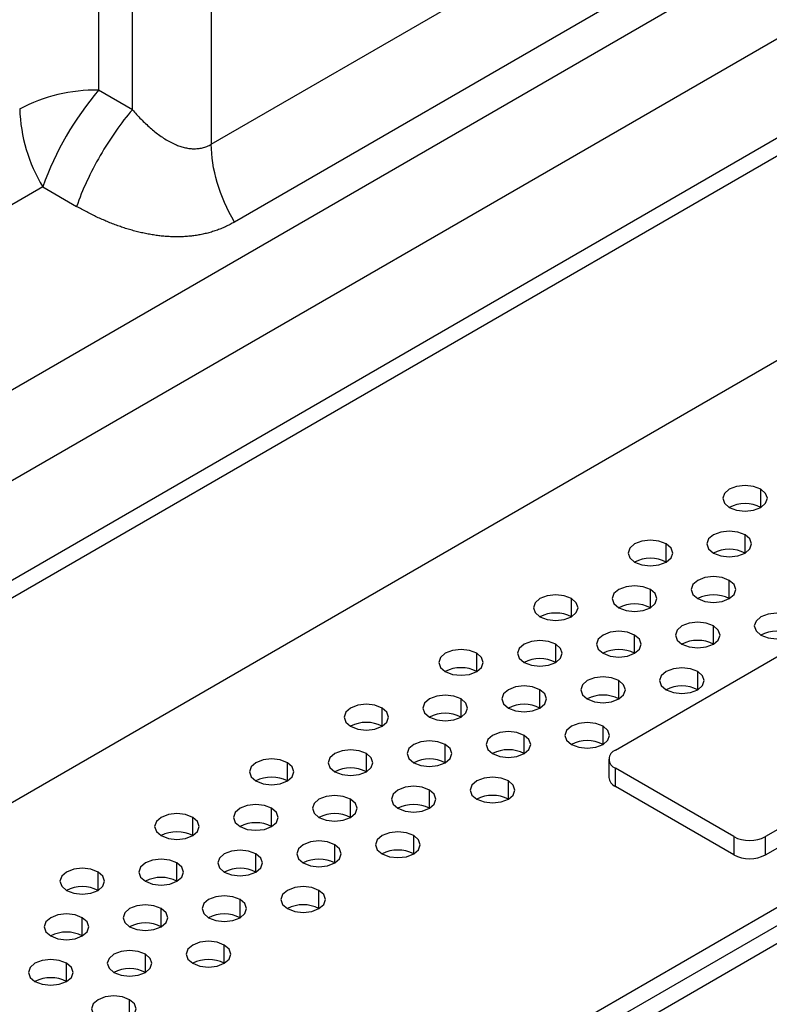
# Model space of a CAD drawing. Header units: millimetres. Extents: x 0 to 1118, y 0 to 864.
# Tile 387 of 397: x 1027.25 to 1030.61, y 719.97 to 724.38. Entities that reach past the tile are written whole.
import ezdxf

# ---------------------------------------------------------------- set-up
doc = ezdxf.new("R2010")
doc.units = ezdxf.units.MM

msp = doc.modelspace()

# ---------------------------------------------------------------- linework, layer by layer
at = {"color": 8, "linetype": 'Continuous', "lineweight": 25}
for p, q in [((1027.6081, 741.6926), (1027.6081, 724.0623)), ((1027.7596, 723.9748), (1027.7596, 741.6178)), ((1028.1132, 741.4446), (1028.1132, 723.8202)), ((1004.3526, 709.5204), (1038.3406, 729.1412)), ((1007.2518, 706.8965), (1037.2544, 724.2166)), ((1027.3581, 723.6293), (1004.3526, 710.3485)), ((1030.5757, 722.194), (1030.5757, 722.2756)), ((1030.505, 721.9899), (1030.505, 722.0715)), ((1030.1515, 721.949), (1030.1515, 722.0307)), ((1030.4343, 721.7858), (1030.4343, 721.8674)), ((1030.0808, 721.7449), (1030.0808, 721.8266)), ((1029.7272, 721.7041), (1029.7272, 721.7858)), ((1030.3636, 721.5817), (1030.3636, 721.6633)), ((1030.0101, 721.5408), (1030.0101, 721.6225)), ((1029.6565, 721.5), (1029.6565, 721.5817)), ((1029.3029, 721.4592), (1029.3029, 721.5408)), ((1030.2929, 721.3776), (1030.2929, 721.4592)), ((1029.9393, 721.3367), (1029.9393, 721.4184)), ((1029.2322, 721.2551), (1029.2322, 721.3367)), ((1029.5858, 721.2959), (1029.5858, 721.3776)), ((1028.8787, 721.2143), (1028.8787, 721.2959)), ((1029.8686, 721.1326), (1029.8686, 721.2143)), ((1029.5151, 721.0918), (1029.5151, 721.1735)), ((1029.1615, 721.051), (1029.1615, 721.1326)), ((1028.808, 721.0102), (1028.808, 721.0918)), ((1028.4544, 720.9694), (1028.4544, 721.051)), ((1029.4444, 720.8877), (1029.4444, 720.9694)), ((1029.0908, 720.8469), (1029.0908, 720.9285)), ((1028.7373, 720.8061), (1028.7373, 720.8877)), ((1028.3837, 720.7653), (1028.3837, 720.8469)), ((1028.0302, 720.7244), (1028.0302, 720.8061)), ((1029.0201, 720.6428), (1029.0201, 720.7244)), ((1028.6665, 720.602), (1028.6665, 720.6836)), ((1028.313, 720.5612), (1028.313, 720.6428)), ((1027.9594, 720.5203), (1027.9594, 720.602)), ((1027.6059, 720.4795), (1027.6059, 720.5612)), ((1028.5958, 720.3979), (1028.5958, 720.4795)), ((1028.2423, 720.3571), (1028.2423, 720.4387)), ((1027.8887, 720.3162), (1027.8887, 720.3979)), ((1027.5352, 720.2754), (1027.5352, 720.3571)), ((1028.1716, 720.1529), (1028.1716, 720.2346)), ((1027.818, 720.1121), (1027.818, 720.1938)), ((1027.4645, 720.0713), (1027.4645, 720.1529)), ((1027.7473, 719.908), (1027.7473, 719.9897))]:
    msp.add_line(p, q, dxfattribs=at)
at = {"color": 7, "linetype": 'Continuous', "lineweight": 25}
for p, q in [((1038.4441, 728.7927), (1004.3723, 709.1235)), ((1004.8272, 708.9422), (1034.8502, 726.2741)), ((1034.9209, 726.2333), (1004.8979, 708.9014)), ((1015.1256, 713.8912), (1035.133, 725.4412)), ((1028.1132, 723.8202), (1030.5069, 725.202)), ((1030.6104, 724.8536), (1028.2167, 723.4717)), ((1007.2518, 706.8157), (1037.5018, 724.2787)), ((1037.5726, 724.2379), (1007.2518, 706.734)), ((1027.7596, 723.9748), (1027.6081, 724.0623)), ((1027.3581, 723.6293), (1027.5096, 723.5418)), ((1029.9245, 721.1078), (1032.5408, 722.6181)), ((1033.2125, 722.2303), (1030.5962, 720.72)), ((1030.5962, 720.6383), (1033.2125, 722.1487)), ((1029.8952, 721.0669), (1029.8952, 720.9853)), ((1030.4548, 720.72), (1029.9245, 721.0261)), ((1029.9245, 720.9445), (1029.9245, 721.0261)), ((1030.4548, 720.6383), (1029.9245, 720.9445)), ((1030.4548, 720.72), (1030.4548, 720.6383)), ((1030.5962, 720.6383), (1030.5962, 720.72))]:
    msp.add_line(p, q, dxfattribs=at)
at = {"color": 7, "linetype": 'Continuous', "lineweight": 25, "flags": 128}
for points in [[(1030.5757, 722.2756), (1030.5433, 722.2881), (1030.505, 722.2925), (1030.4668, 722.2881), (1030.4343, 722.2756), (1030.4126, 722.2569), (1030.405, 722.2348), (1030.4126, 722.2127), (1030.4343, 722.194)], [(1030.4343, 722.194), (1030.4668, 722.1815), (1030.505, 722.1771), (1030.5433, 722.1815), (1030.5757, 722.194), (1030.5974, 722.2127), (1030.605, 722.2348), (1030.5974, 722.2569), (1030.5757, 722.2756)], [(1030.505, 722.0715), (1030.4726, 722.084), (1030.4343, 722.0884), (1030.396, 722.084), (1030.3636, 722.0715), (1030.3419, 722.0528), (1030.3343, 722.0307), (1030.3419, 722.0086), (1030.3636, 721.9899)], [(1030.1515, 722.0307), (1030.119, 722.0432), (1030.0808, 722.0476), (1030.0425, 722.0432), (1030.0101, 722.0307), (1029.9884, 722.012), (1029.9808, 721.9899), (1029.9884, 721.9678), (1030.0101, 721.949)], [(1030.3636, 721.9899), (1030.396, 721.9774), (1030.4343, 721.973), (1030.4726, 721.9774), (1030.505, 721.9899), (1030.5267, 722.0086), (1030.5343, 722.0307), (1030.5267, 722.0528), (1030.505, 722.0715)], [(1030.0101, 721.949), (1030.0425, 721.9365), (1030.0808, 721.9321), (1030.119, 721.9365), (1030.1515, 721.949), (1030.1732, 721.9678), (1030.1808, 721.9899), (1030.1732, 722.012), (1030.1515, 722.0307)], [(1030.4343, 721.8674), (1030.4019, 721.8799), (1030.3636, 721.8843), (1030.3253, 721.8799), (1030.2929, 721.8674), (1030.2712, 721.8487), (1030.2636, 721.8266), (1030.2712, 721.8045), (1030.2929, 721.7858)], [(1030.2929, 721.7858), (1030.3253, 721.7733), (1030.3636, 721.7689), (1030.4019, 721.7733), (1030.4343, 721.7858), (1030.456, 721.8045), (1030.4636, 721.8266), (1030.456, 721.8487), (1030.4343, 721.8674)], [(1030.0808, 721.8266), (1030.0483, 721.8391), (1030.0101, 721.8435), (1029.9718, 721.8391), (1029.9393, 721.8266), (1029.9177, 721.8079), (1029.9101, 721.7858), (1029.9177, 721.7637), (1029.9393, 721.7449)], [(1029.9393, 721.7449), (1029.9718, 721.7324), (1030.0101, 721.728), (1030.0483, 721.7324), (1030.0808, 721.7449), (1030.1024, 721.7637), (1030.1101, 721.7858), (1030.1024, 721.8079), (1030.0808, 721.8266)], [(1029.7272, 721.7858), (1029.6948, 721.7983), (1029.6565, 721.8027), (1029.6182, 721.7983), (1029.5858, 721.7858), (1029.5641, 721.767), (1029.5565, 721.7449), (1029.5641, 721.7229), (1029.5858, 721.7041)], [(1029.5858, 721.7041), (1029.6182, 721.6916), (1029.6565, 721.6872), (1029.6948, 721.6916), (1029.7272, 721.7041), (1029.7489, 721.7229), (1029.7565, 721.7449), (1029.7489, 721.767), (1029.7272, 721.7858)], [(1030.7172, 721.7041), (1030.6847, 721.7166), (1030.6464, 721.721), (1030.6082, 721.7166), (1030.5757, 721.7041), (1030.5541, 721.6854), (1030.5464, 721.6633), (1030.5541, 721.6412), (1030.5757, 721.6225)], [(1030.5757, 721.6225), (1030.6082, 721.61), (1030.6464, 721.6056), (1030.6847, 721.61), (1030.7172, 721.6225), (1030.7388, 721.6412), (1030.7464, 721.6633), (1030.7388, 721.6854), (1030.7172, 721.7041)], [(1030.3636, 721.6633), (1030.3312, 721.6758), (1030.2929, 721.6802), (1030.2546, 721.6758), (1030.2222, 721.6633), (1030.2005, 721.6446), (1030.1929, 721.6225), (1030.2005, 721.6004), (1030.2222, 721.5817)], [(1030.2222, 721.5817), (1030.2546, 721.5691), (1030.2929, 721.5648), (1030.3312, 721.5691), (1030.3636, 721.5817), (1030.3853, 721.6004), (1030.3929, 721.6225), (1030.3853, 721.6446), (1030.3636, 721.6633)], [(1030.0101, 721.6225), (1029.9776, 721.635), (1029.9393, 721.6394), (1029.9011, 721.635), (1029.8686, 721.6225), (1029.847, 721.6038), (1029.8393, 721.5817), (1029.847, 721.5596), (1029.8686, 721.5408)], [(1029.8686, 721.5408), (1029.9011, 721.5283), (1029.9393, 721.5239), (1029.9776, 721.5283), (1030.0101, 721.5408), (1030.0317, 721.5596), (1030.0393, 721.5817), (1030.0317, 721.6038), (1030.0101, 721.6225)], [(1029.3029, 721.5408), (1029.2705, 721.5534), (1029.2322, 721.5578), (1029.194, 721.5534), (1029.1615, 721.5408), (1029.1398, 721.5221), (1029.1322, 721.5), (1029.1398, 721.4779), (1029.1615, 721.4592)], [(1029.6565, 721.5817), (1029.6241, 721.5942), (1029.5858, 721.5986), (1029.5475, 721.5942), (1029.5151, 721.5817), (1029.4934, 721.5629), (1029.4858, 721.5408), (1029.4934, 721.5188), (1029.5151, 721.5)], [(1029.5151, 721.5), (1029.5475, 721.4875), (1029.5858, 721.4831), (1029.6241, 721.4875), (1029.6565, 721.5), (1029.6782, 721.5188), (1029.6858, 721.5408), (1029.6782, 721.5629), (1029.6565, 721.5817)], [(1029.1615, 721.4592), (1029.194, 721.4467), (1029.2322, 721.4423), (1029.2705, 721.4467), (1029.3029, 721.4592), (1029.3246, 721.4779), (1029.3322, 721.5), (1029.3246, 721.5221), (1029.3029, 721.5408)], [(1030.2929, 721.4592), (1030.2605, 721.4717), (1030.2222, 721.4761), (1030.1839, 721.4717), (1030.1515, 721.4592), (1030.1298, 721.4405), (1030.1222, 721.4184), (1030.1298, 721.3963), (1030.1515, 721.3776)], [(1029.9393, 721.4184), (1029.9069, 721.4309), (1029.8686, 721.4353), (1029.8304, 721.4309), (1029.7979, 721.4184), (1029.7762, 721.3997), (1029.7686, 721.3776), (1029.7762, 721.3555), (1029.7979, 721.3367)], [(1030.1515, 721.3776), (1030.1839, 721.365), (1030.2222, 721.3607), (1030.2605, 721.365), (1030.2929, 721.3776), (1030.3146, 721.3963), (1030.3222, 721.4184), (1030.3146, 721.4405), (1030.2929, 721.4592)], [(1029.5858, 721.3776), (1029.5533, 721.3901), (1029.5151, 721.3945), (1029.4768, 721.3901), (1029.4444, 721.3776), (1029.4227, 721.3588), (1029.4151, 721.3367), (1029.4227, 721.3146), (1029.4444, 721.2959)], [(1029.7979, 721.3367), (1029.8304, 721.3242), (1029.8686, 721.3198), (1029.9069, 721.3242), (1029.9393, 721.3367), (1029.961, 721.3555), (1029.9686, 721.3776), (1029.961, 721.3997), (1029.9393, 721.4184)], [(1029.2322, 721.3367), (1029.1998, 721.3493), (1029.1615, 721.3536), (1029.1233, 721.3493), (1029.0908, 721.3367), (1029.0691, 721.318), (1029.0615, 721.2959), (1029.0691, 721.2738), (1029.0908, 721.2551)], [(1029.0908, 721.2551), (1029.1233, 721.2426), (1029.1615, 721.2382), (1029.1998, 721.2426), (1029.2322, 721.2551), (1029.2539, 721.2738), (1029.2615, 721.2959), (1029.2539, 721.318), (1029.2322, 721.3367)], [(1029.4444, 721.2959), (1029.4768, 721.2834), (1029.5151, 721.279), (1029.5533, 721.2834), (1029.5858, 721.2959), (1029.6075, 721.3146), (1029.6151, 721.3367), (1029.6075, 721.3588), (1029.5858, 721.3776)], [(1028.8787, 721.2959), (1028.8462, 721.3084), (1028.808, 721.3128), (1028.7697, 721.3084), (1028.7373, 721.2959), (1028.7156, 721.2772), (1028.708, 721.2551), (1028.7156, 721.233), (1028.7373, 721.2143)], [(1028.7373, 721.2143), (1028.7697, 721.2018), (1028.808, 721.1974), (1028.8462, 721.2018), (1028.8787, 721.2143), (1028.9004, 721.233), (1028.908, 721.2551), (1028.9004, 721.2772), (1028.8787, 721.2959)], [(1029.8686, 721.2143), (1029.8362, 721.2268), (1029.7979, 721.2312), (1029.7597, 721.2268), (1029.7272, 721.2143), (1029.7055, 721.1956), (1029.6979, 721.1735), (1029.7055, 721.1514), (1029.7272, 721.1326)], [(1029.7272, 721.1326), (1029.7597, 721.1201), (1029.7979, 721.1157), (1029.8362, 721.1201), (1029.8686, 721.1326), (1029.8903, 721.1514), (1029.8979, 721.1735), (1029.8903, 721.1956), (1029.8686, 721.2143)], [(1029.5151, 721.1735), (1029.4826, 721.186), (1029.4444, 721.1904), (1029.4061, 721.186), (1029.3737, 721.1735), (1029.352, 721.1547), (1029.3444, 721.1326), (1029.352, 721.1105), (1029.3737, 721.0918)], [(1029.3737, 721.0918), (1029.4061, 721.0793), (1029.4444, 721.0749), (1029.4826, 721.0793), (1029.5151, 721.0918), (1029.5368, 721.1105), (1029.5444, 721.1326), (1029.5368, 721.1547), (1029.5151, 721.1735)], [(1029.1615, 721.1326), (1029.1291, 721.1452), (1029.0908, 721.1495), (1029.0525, 721.1452), (1029.0201, 721.1326), (1028.9984, 721.1139), (1028.9908, 721.0918), (1028.9984, 721.0697), (1029.0201, 721.051)], [(1029.0201, 721.051), (1029.0525, 721.0385), (1029.0908, 721.0341), (1029.1291, 721.0385), (1029.1615, 721.051), (1029.1832, 721.0697), (1029.1908, 721.0918), (1029.1832, 721.1139), (1029.1615, 721.1326)], [(1028.808, 721.0918), (1028.7755, 721.1043), (1028.7373, 721.1087), (1028.699, 721.1043), (1028.6665, 721.0918), (1028.6449, 721.0731), (1028.6373, 721.051), (1028.6449, 721.0289), (1028.6665, 721.0102)], [(1028.6665, 721.0102), (1028.699, 720.9977), (1028.7373, 720.9933), (1028.7755, 720.9977), (1028.808, 721.0102), (1028.8296, 721.0289), (1028.8373, 721.051), (1028.8296, 721.0731), (1028.808, 721.0918)], [(1028.4544, 721.051), (1028.422, 721.0635), (1028.3837, 721.0679), (1028.3454, 721.0635), (1028.313, 721.051), (1028.2913, 721.0323), (1028.2837, 721.0102), (1028.2913, 720.9881), (1028.313, 720.9694)], [(1028.313, 720.9694), (1028.3454, 720.9568), (1028.3837, 720.9524), (1028.422, 720.9568), (1028.4544, 720.9694), (1028.4761, 720.9881), (1028.4837, 721.0102), (1028.4761, 721.0323), (1028.4544, 721.051)], [(1029.4444, 720.9694), (1029.4119, 720.9819), (1029.3737, 720.9863), (1029.3354, 720.9819), (1029.3029, 720.9694), (1029.2813, 720.9506), (1029.2737, 720.9285), (1029.2813, 720.9064), (1029.3029, 720.8877)], [(1029.0908, 720.9285), (1029.0584, 720.9411), (1029.0201, 720.9454), (1028.9818, 720.9411), (1028.9494, 720.9285), (1028.9277, 720.9098), (1028.9201, 720.8877), (1028.9277, 720.8656), (1028.9494, 720.8469)], [(1029.3029, 720.8877), (1029.3354, 720.8752), (1029.3737, 720.8708), (1029.4119, 720.8752), (1029.4444, 720.8877), (1029.466, 720.9064), (1029.4737, 720.9285), (1029.466, 720.9506), (1029.4444, 720.9694)], [(1028.7373, 720.8877), (1028.7048, 720.9002), (1028.6665, 720.9046), (1028.6283, 720.9002), (1028.5958, 720.8877), (1028.5742, 720.869), (1028.5665, 720.8469), (1028.5742, 720.8248), (1028.5958, 720.8061)], [(1028.9494, 720.8469), (1028.9818, 720.8344), (1029.0201, 720.83), (1029.0584, 720.8344), (1029.0908, 720.8469), (1029.1125, 720.8656), (1029.1201, 720.8877), (1029.1125, 720.9098), (1029.0908, 720.9285)], [(1028.3837, 720.8469), (1028.3513, 720.8594), (1028.313, 720.8638), (1028.2747, 720.8594), (1028.2423, 720.8469), (1028.2206, 720.8282), (1028.213, 720.8061), (1028.2206, 720.784), (1028.2423, 720.7653)], [(1028.5958, 720.8061), (1028.6283, 720.7936), (1028.6665, 720.7892), (1028.7048, 720.7936), (1028.7373, 720.8061), (1028.7589, 720.8248), (1028.7665, 720.8469), (1028.7589, 720.869), (1028.7373, 720.8877)], [(1028.0302, 720.8061), (1027.9977, 720.8186), (1027.9594, 720.823), (1027.9212, 720.8186), (1027.8887, 720.8061), (1027.8671, 720.7873), (1027.8594, 720.7653), (1027.8671, 720.7432), (1027.8887, 720.7244)], [(1028.2423, 720.7653), (1028.2747, 720.7527), (1028.313, 720.7483), (1028.3513, 720.7527), (1028.3837, 720.7653), (1028.4054, 720.784), (1028.413, 720.8061), (1028.4054, 720.8282), (1028.3837, 720.8469)], [(1027.8887, 720.7244), (1027.9212, 720.7119), (1027.9594, 720.7075), (1027.9977, 720.7119), (1028.0302, 720.7244), (1028.0518, 720.7432), (1028.0594, 720.7653), (1028.0518, 720.7873), (1028.0302, 720.8061)], [(1029.0201, 720.7244), (1028.9877, 720.7369), (1028.9494, 720.7413), (1028.9111, 720.7369), (1028.8787, 720.7244), (1028.857, 720.7057), (1028.8494, 720.6836), (1028.857, 720.6615), (1028.8787, 720.6428)], [(1028.8787, 720.6428), (1028.9111, 720.6303), (1028.9494, 720.6259), (1028.9877, 720.6303), (1029.0201, 720.6428), (1029.0418, 720.6615), (1029.0494, 720.6836), (1029.0418, 720.7057), (1029.0201, 720.7244)], [(1028.6665, 720.6836), (1028.6341, 720.6961), (1028.5958, 720.7005), (1028.5576, 720.6961), (1028.5251, 720.6836), (1028.5035, 720.6649), (1028.4958, 720.6428), (1028.5035, 720.6207), (1028.5251, 720.602)], [(1028.5251, 720.602), (1028.5576, 720.5895), (1028.5958, 720.5851), (1028.6341, 720.5895), (1028.6665, 720.602), (1028.6882, 720.6207), (1028.6958, 720.6428), (1028.6882, 720.6649), (1028.6665, 720.6836)], [(1028.313, 720.6428), (1028.2806, 720.6553), (1028.2423, 720.6597), (1028.204, 720.6553), (1028.1716, 720.6428), (1028.1499, 720.6241), (1028.1423, 720.602), (1028.1499, 720.5799), (1028.1716, 720.5612)], [(1028.1716, 720.5612), (1028.204, 720.5486), (1028.2423, 720.5442), (1028.2806, 720.5486), (1028.313, 720.5612), (1028.3347, 720.5799), (1028.3423, 720.602), (1028.3347, 720.6241), (1028.313, 720.6428)], [(1027.9594, 720.602), (1027.927, 720.6145), (1027.8887, 720.6189), (1027.8505, 720.6145), (1027.818, 720.602), (1027.7963, 720.5832), (1027.7887, 720.5612), (1027.7963, 720.5391), (1027.818, 720.5203)], [(1027.818, 720.5203), (1027.8505, 720.5078), (1027.8887, 720.5034), (1027.927, 720.5078), (1027.9594, 720.5203), (1027.9811, 720.5391), (1027.9887, 720.5612), (1027.9811, 720.5832), (1027.9594, 720.602)], [(1027.6059, 720.5612), (1027.5734, 720.5737), (1027.5352, 720.5781), (1027.4969, 720.5737), (1027.4645, 720.5612), (1027.4428, 720.5424), (1027.4352, 720.5203), (1027.4428, 720.4982), (1027.4645, 720.4795)], [(1027.4645, 720.4795), (1027.4969, 720.467), (1027.5352, 720.4626), (1027.5734, 720.467), (1027.6059, 720.4795), (1027.6276, 720.4982), (1027.6352, 720.5203), (1027.6276, 720.5424), (1027.6059, 720.5612)], [(1028.2423, 720.4387), (1028.2098, 720.4512), (1028.1716, 720.4556), (1028.1333, 720.4512), (1028.1009, 720.4387), (1028.0792, 720.42), (1028.0716, 720.3979), (1028.0792, 720.3758), (1028.1009, 720.3571)], [(1028.5958, 720.4795), (1028.5634, 720.492), (1028.5251, 720.4964), (1028.4869, 720.492), (1028.4544, 720.4795), (1028.4327, 720.4608), (1028.4251, 720.4387), (1028.4327, 720.4166), (1028.4544, 720.3979)], [(1028.4544, 720.3979), (1028.4869, 720.3854), (1028.5251, 720.381), (1028.5634, 720.3854), (1028.5958, 720.3979), (1028.6175, 720.4166), (1028.6251, 720.4387), (1028.6175, 720.4608), (1028.5958, 720.4795)], [(1027.8887, 720.3979), (1027.8563, 720.4104), (1027.818, 720.4148), (1027.7798, 720.4104), (1027.7473, 720.3979), (1027.7256, 720.3791), (1027.718, 720.3571), (1027.7256, 720.335), (1027.7473, 720.3162)], [(1028.1009, 720.3571), (1028.1333, 720.3445), (1028.1716, 720.3401), (1028.2098, 720.3445), (1028.2423, 720.3571), (1028.264, 720.3758), (1028.2716, 720.3979), (1028.264, 720.42), (1028.2423, 720.4387)], [(1027.5352, 720.3571), (1027.5027, 720.3696), (1027.4645, 720.374), (1027.4262, 720.3696), (1027.3938, 720.3571), (1027.3721, 720.3383), (1027.3645, 720.3162), (1027.3721, 720.2941), (1027.3938, 720.2754)], [(1027.7473, 720.3162), (1027.7798, 720.3037), (1027.818, 720.2993), (1027.8563, 720.3037), (1027.8887, 720.3162), (1027.9104, 720.335), (1027.918, 720.3571), (1027.9104, 720.3791), (1027.8887, 720.3979)], [(1027.3938, 720.2754), (1027.4262, 720.2629), (1027.4645, 720.2585), (1027.5027, 720.2629), (1027.5352, 720.2754), (1027.5569, 720.2941), (1027.5645, 720.3162), (1027.5569, 720.3383), (1027.5352, 720.3571)], [(1028.1716, 720.2346), (1028.1391, 720.2471), (1028.1009, 720.2515), (1028.0626, 720.2471), (1028.0302, 720.2346), (1028.0085, 720.2159), (1028.0009, 720.1938), (1028.0085, 720.1717), (1028.0302, 720.1529)], [(1028.0302, 720.1529), (1028.0626, 720.1404), (1028.1009, 720.136), (1028.1391, 720.1404), (1028.1716, 720.1529), (1028.1933, 720.1717), (1028.2009, 720.1938), (1028.1933, 720.2159), (1028.1716, 720.2346)], [(1027.818, 720.1938), (1027.7856, 720.2063), (1027.7473, 720.2107), (1027.709, 720.2063), (1027.6766, 720.1938), (1027.6549, 720.175), (1027.6473, 720.1529), (1027.6549, 720.1309), (1027.6766, 720.1121)], [(1027.6766, 720.1121), (1027.709, 720.0996), (1027.7473, 720.0952), (1027.7856, 720.0996), (1027.818, 720.1121), (1027.8397, 720.1309), (1027.8473, 720.1529), (1027.8397, 720.175), (1027.818, 720.1938)], [(1027.4645, 720.1529), (1027.432, 720.1655), (1027.3938, 720.1699), (1027.3555, 720.1655), (1027.323, 720.1529), (1027.3014, 720.1342), (1027.2938, 720.1121), (1027.3014, 720.09), (1027.323, 720.0713)], [(1027.323, 720.0713), (1027.3555, 720.0588), (1027.3938, 720.0544), (1027.432, 720.0588), (1027.4645, 720.0713), (1027.4861, 720.09), (1027.4938, 720.1121), (1027.4861, 720.1342), (1027.4645, 720.1529)], [(1027.7473, 719.9897), (1027.7149, 720.0022), (1027.6766, 720.0066), (1027.6383, 720.0022), (1027.6059, 719.9897), (1027.5842, 719.9709), (1027.5766, 719.9488), (1027.5842, 719.9268), (1027.6059, 719.908)], [(1027.6059, 719.908), (1027.6383, 719.8955), (1027.6766, 719.8911), (1027.7149, 719.8955), (1027.7473, 719.908), (1027.769, 719.9268), (1027.7766, 719.9488), (1027.769, 719.9709), (1027.7473, 719.9897)]]:
    msp.add_lwpolyline(points, dxfattribs=at)
at = {"color": 7, "linetype": 'Continuous', "lineweight": 25}
for centre, radius, start, end in [((1027.5937, 723.341), 0.7215, 88.8559, 118.0402), ((1028.6725, 723.1591), 1.3959, 139.6831, 160.3169), ((1027.9756, 724.0024), 0.7214, 181.9565, 211.1437), ((1030.505, 722.0575), 0.1537, 62.61, 117.3846), ((1030.4343, 721.8534), 0.1537, 62.61, 117.3846), ((1030.0808, 721.8126), 0.1537, 62.61, 117.3846), ((1030.3636, 721.6493), 0.1537, 62.61, 117.3846), ((1030.0101, 721.6085), 0.1537, 62.61, 117.3846), ((1029.6565, 721.5676), 0.1537, 62.61, 117.3846), ((1030.6464, 721.486), 0.1537, 62.61, 117.3846), ((1029.9393, 721.4044), 0.1537, 62.61, 117.3846), ((1030.2929, 721.4452), 0.1537, 62.61, 117.3846), ((1029.5858, 721.3635), 0.1537, 62.61, 117.3846), ((1029.2322, 721.3227), 0.1537, 62.61, 117.3846), ((1030.2222, 721.2411), 0.1537, 62.61, 117.3846), ((1029.8686, 721.2003), 0.1537, 62.61, 117.3846), ((1029.5151, 721.1594), 0.1537, 62.61, 117.3846), ((1029.1615, 721.1186), 0.1537, 62.61, 117.3846), ((1028.808, 721.0778), 0.1537, 62.61, 117.3846), ((1029.7979, 720.9962), 0.1537, 62.61, 117.3846), ((1029.4444, 720.9553), 0.1537, 62.61, 117.3846), ((1029.94, 721.0669), 0.0437, 110.7834, 249.2166), ((1028.7373, 720.8737), 0.1537, 62.61, 117.3846), ((1029.0908, 720.9145), 0.1537, 62.61, 117.3846), ((1028.3837, 720.8329), 0.1537, 62.61, 117.3846), ((1029.9452, 720.9903), 0.0503, 185.6948, 245.6253), ((1029.3737, 720.7512), 0.1537, 62.61, 117.3846), ((1029.0201, 720.7104), 0.1537, 62.61, 117.3846), ((1028.6665, 720.6696), 0.1537, 62.61, 117.3846), ((1028.313, 720.6288), 0.1537, 62.61, 117.3846), ((1027.9594, 720.5879), 0.1537, 62.61, 117.3846), ((1030.5255, 720.8564), 0.1537, 242.6097, 297.3903), ((1028.9494, 720.5063), 0.1537, 62.61, 117.3846), ((1030.5255, 720.7748), 0.1537, 242.6097, 297.3903), ((1028.5958, 720.4655), 0.1537, 62.61, 117.3846), ((1028.2423, 720.4247), 0.1537, 62.61, 117.3846), ((1027.8887, 720.3838), 0.1537, 62.61, 117.3846), ((1027.5352, 720.343), 0.1537, 62.61, 117.3846), ((1028.5251, 720.2614), 0.1537, 62.61, 117.3846), ((1028.1716, 720.2206), 0.1537, 62.61, 117.3846), ((1027.818, 720.1797), 0.1537, 62.61, 117.3846), ((1027.4645, 720.1389), 0.1537, 62.61, 117.3846), ((1028.1009, 720.0165), 0.1537, 62.61, 117.3846), ((1027.7473, 719.9756), 0.1537, 62.61, 117.3846), ((1027.3938, 719.9348), 0.1537, 62.61, 117.3846)]:
    msp.add_arc(centre, radius, start, end, dxfattribs=at)
for points, knots in [([(1027.7596, 723.9748), (1027.7092, 723.9166), (1027.6589, 723.845), (1027.5716, 723.6939), (1027.5348, 723.6145), (1027.5096, 723.5418)], [0, 0, 0, 0, 0.5, 0.5, 1, 1, 1, 1]), ([(1027.7596, 723.9748), (1027.766, 723.9676), (1027.7787, 723.9531), (1027.7984, 723.9324), (1027.8186, 723.9125), (1027.8393, 723.8936), (1027.8606, 723.8757), (1027.8826, 723.8591), (1027.9051, 723.8439), (1027.9283, 723.8304), (1027.9506, 723.8196), (1027.9719, 723.8113), (1027.9919, 723.8054), (1028.0123, 723.8014), (1028.0329, 723.7996), (1028.0535, 723.8004), (1028.074, 723.8039), (1028.094, 723.8102), (1028.1068, 723.8169), (1028.1132, 723.8202)], [0, 0, 0, 0, 0.064604, 0.129162, 0.193704, 0.258261, 0.32284, 0.387429, 0.452025, 0.516627, 0.581233, 0.633542, 0.685857, 0.738196, 0.790583, 0.842937, 0.895242, 0.94756, 1, 1, 1, 1]), ([(1028.2167, 723.4717), (1028.184, 723.5284), (1028.1578, 723.5888), (1028.1224, 723.708), (1028.1132, 723.7668), (1028.1132, 723.8202)], [0, 0, 0, 0, 0.5, 0.5, 1, 1, 1, 1]), ([(1028.2167, 723.4717), (1028.2102, 723.4681), (1028.1972, 723.4607), (1028.177, 723.4509), (1028.1563, 723.442), (1028.1352, 723.434), (1028.1137, 723.427), (1028.0917, 723.421), (1028.0694, 723.416), (1028.0468, 723.412), (1028.024, 723.4089), (1028.0009, 723.4068), (1027.9777, 723.4056), (1027.9542, 723.4054), (1027.9307, 723.406), (1027.9071, 723.4075), (1027.8834, 723.4098), (1027.8596, 723.4129), (1027.8359, 723.4168), (1027.8121, 723.4215), (1027.7883, 723.4269), (1027.7646, 723.433), (1027.741, 723.4398), (1027.7174, 723.4473), (1027.6939, 723.4554), (1027.6704, 723.4642), (1027.6471, 723.4735), (1027.6239, 723.4835), (1027.6007, 723.494), (1027.5777, 723.5051), (1027.5549, 723.5168), (1027.5321, 723.529), (1027.5171, 723.5375), (1027.5096, 723.5418)], [0, 0, 0, 0, 0.032188, 0.064438, 0.096736, 0.129064, 0.161403, 0.193736, 0.226069, 0.258404, 0.290736, 0.323052, 0.355347, 0.387631, 0.419908, 0.452173, 0.484416, 0.516635, 0.548844, 0.581047, 0.613245, 0.645434, 0.677612, 0.709792, 0.741981, 0.774181, 0.806393, 0.838616, 0.870853, 0.903109, 0.935386, 0.967684, 1, 1, 1, 1])]:
    msp.add_open_spline(points, degree=3, knots=knots, dxfattribs=at)

doc.saveas('drawing.dxf')
